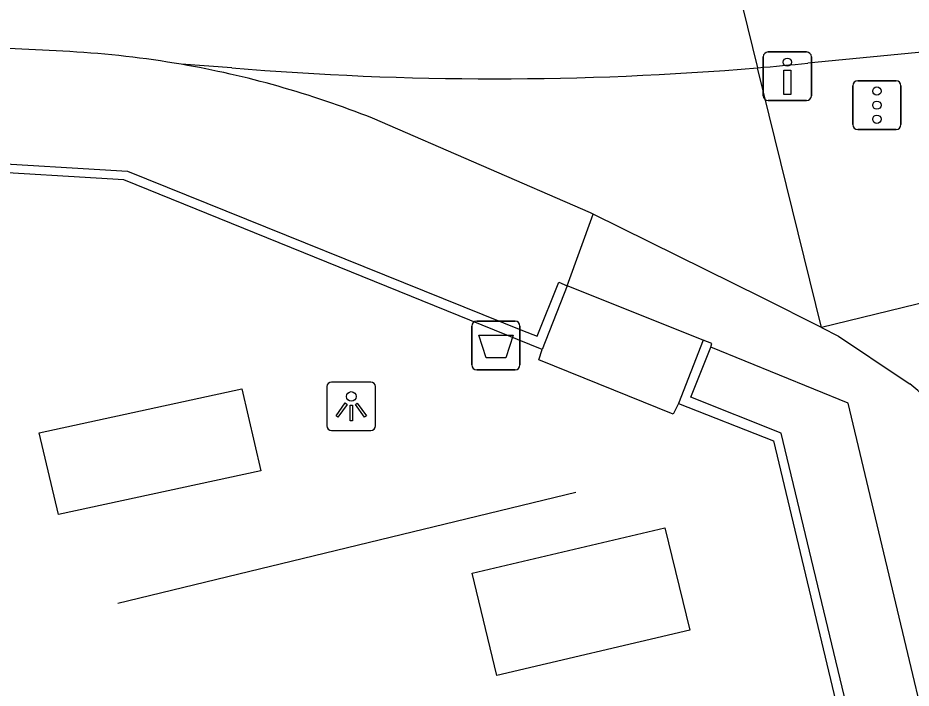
# Model space of a CAD drawing. Extents: x 160676 to 161153, y 383244 to 383713.
# Drawn here: x 160968.34 to 160986.72, y 383526.05 to 383539.85 of the extents above; entities that cross this region are included whole.
import ezdxf

# ---------------------------------------------------------------- set-up
doc = ezdxf.new("R2010")
doc.units = 0
for name, color, linetype in [('IMGEO_Afvalbak', 7, 'Continuous'), ('IMGEO_Drukknoppaal', 7, 'Continuous'), ('IMGEO_Fietspad_gesloten', 7, 'Continuous'), ('IMGEO_Lichtpunt', 7, 'Continuous'), ('IMGEO_Lijnafwatering', 7, 'Continuous'), ('IMGEO_Muur', 7, 'Continuous'), ('IMGEO_Rijbaan_lokaal_gesloten', 7, 'Continuous'), ('IMGEO_Verkeersregelinstallatiepaal', 7, 'Continuous'), ('IMGEO_Voetpad_open', 7, 'Continuous')]:
    doc.layers.add(name, color=color, linetype=linetype)

msp = doc.modelspace()

# ---------------------------------------------------------------- linework, layer by layer
at = {"layer": 'IMGEO_Afvalbak'}
for p, q in [((160977.679, 383532.703), (160977.679, 383533.503)), ((160977.679, 383533.503), (160977.679, 383532.703)), ((160977.779, 383533.603), (160978.569, 383533.603)), ((160978.569, 383533.603), (160977.779, 383533.603)), ((160978.669, 383533.503), (160978.669, 383532.703)), ((160978.669, 383532.703), (160978.669, 383533.503)), ((160978.569, 383532.603), (160977.779, 383532.603)), ((160977.779, 383532.603), (160978.569, 383532.603))]:
    msp.add_line(p, q, dxfattribs=at)
msp.add_lwpolyline([(160977.822, 383533.317), (160978.526, 383533.317), (160978.377, 383532.847), (160977.971, 383532.847), (160977.822, 383533.317)], dxfattribs=at)
for centre, start, end in [((160977.779, 383533.503), 90, 180), ((160977.779, 383533.503), 90, 180), ((160978.569, 383533.503), 0, 90), ((160978.569, 383533.503), 360, 90), ((160977.779, 383532.703), 180, 270), ((160977.779, 383532.703), 180, 270), ((160978.569, 383532.703), 270, 0), ((160978.569, 383532.703), 270, 0)]:
    msp.add_arc(centre, 0.1, start, end, dxfattribs=at)
at = {"layer": 'IMGEO_Drukknoppaal'}
for p, q in [((160983.774, 383539.145), (160984.564, 383539.145)), ((160984.564, 383539.145), (160983.774, 383539.145)), ((160983.674, 383538.245), (160983.674, 383539.045)), ((160983.674, 383539.045), (160983.674, 383538.245)), ((160984.664, 383539.045), (160984.664, 383538.245)), ((160984.664, 383538.245), (160984.664, 383539.045)), ((160984.564, 383538.145), (160983.774, 383538.145)), ((160983.774, 383538.145), (160984.564, 383538.145))]:
    msp.add_line(p, q, dxfattribs=at)
msp.add_lwpolyline([(160984.244, 383538.77), (160984.244, 383538.27), (160984.094, 383538.27), (160984.094, 383538.77), (160984.244, 383538.77)], dxfattribs=at)
msp.add_circle((160984.169, 383538.935), 0.085, dxfattribs=at)
for centre, start, end in [((160983.774, 383539.045), 90, 180), ((160983.774, 383539.045), 90, 180), ((160984.564, 383539.045), 0, 90), ((160984.564, 383539.045), 360, 90), ((160983.774, 383538.245), 180, 270), ((160983.774, 383538.245), 180, 270), ((160984.564, 383538.245), 270, 0), ((160984.564, 383538.245), 270, 0)]:
    msp.add_arc(centre, 0.1, start, end, dxfattribs=at)
at = {"layer": 'IMGEO_Fietspad_gesloten'}
msp.add_lwpolyline([(160969.411, 383539.151), (160964.196, 383539.408), (160962.758, 383539.516)], dxfattribs=at)
msp.add_arc((160968.301, 383519.174), 20.008, 80.2194, 86.8201, dxfattribs=at)
at = {"layer": 'IMGEO_Lichtpunt'}
for p, q in [((160975.601, 383532.35), (160974.793, 383532.35)), ((160975.601, 383532.35), (160974.793, 383532.35)), ((160974.699, 383532.255), (160974.699, 383531.448)), ((160974.699, 383532.255), (160974.699, 383531.448)), ((160975.695, 383531.448), (160975.695, 383532.255)), ((160975.695, 383531.448), (160975.695, 383532.255)), ((160974.793, 383531.354), (160975.601, 383531.354)), ((160974.793, 383531.354), (160975.601, 383531.354))]:
    msp.add_line(p, q, dxfattribs=at)
for points in [[(160975.073, 383531.919), (160975.112, 383531.891), (160974.924, 383531.629), (160974.886, 383531.656), (160975.073, 383531.919)], [(160975.175, 383531.871), (160975.222, 383531.871), (160975.222, 383531.549), (160975.175, 383531.549), (160975.175, 383531.871)], [(160975.285, 383531.891), (160975.323, 383531.918), (160975.51, 383531.656), (160975.471, 383531.628), (160975.285, 383531.891)]]:
    msp.add_lwpolyline(points, dxfattribs=at)
msp.add_circle((160975.198, 383532.053), 0.0994, dxfattribs=at)
for centre, start, end in [((160974.793, 383532.255), 90, 180), ((160974.793, 383532.255), 90, 180), ((160975.601, 383532.255), 0, 90), ((160975.601, 383532.255), 0, 90), ((160974.793, 383531.448), 180, 270), ((160974.793, 383531.448), 180, 270), ((160975.601, 383531.448), 270, 0), ((160975.601, 383531.448), 270, 360)]:
    msp.add_arc(centre, 0.0946, start, end, dxfattribs=at)
at = {"layer": 'IMGEO_Lijnafwatering'}
msp.add_lwpolyline([(160970.396, 383527.8), (160979.816, 383530.081)], dxfattribs=at)
at = {"layer": 'IMGEO_Muur'}
for points in [[(160918.464, 383548.913), (160924.038, 383546.65), (160926.102, 383545.843), (160927.679, 383545.288), (160928.008, 383545.18), (160933.895, 383543.171), (160938.664, 383541.718), (160942.936, 383540.6), (160947.183, 383539.724), (160949.834, 383539.214), (160952.679, 383538.681), (160958.136, 383537.901), (160964.209, 383537.074), (160970.594, 383536.692), (160978.719, 383533.41), (160979.024, 383533.293), (160979.466, 383534.409), (160979.641, 383534.332)], [(160979.126, 383533.02), (160970.52, 383536.513), (160964.136, 383536.896), (160958.063, 383537.722)], [(160979.641, 383534.332), (160979.126, 383533.02)], [(160982.439, 383533.21), (160981.931, 383531.911)], [(160982.593, 383533.067), (160982.619, 383533.143), (160982.439, 383533.21)], [(160988.223, 383520.138), (160986.796, 383519.809), (160984.039, 383531.299), (160982.183, 383532.041), (160982.593, 383533.067)], [(160981.931, 383531.911), (160983.882, 383531.14), (160986.626, 383519.649), (160986.288, 383519.566), (160976.553, 383517.255), (160976.602, 383517.059)]]:
    msp.add_lwpolyline(points, dxfattribs=at)
at = {"layer": 'IMGEO_Rijbaan_lokaal_gesloten'}
for points in [[(160982.724, 383542.204), (160983.557, 383538.819)], [(160993.986, 383539.822), (160984.588, 383538.914)], [(160972.743, 383538.819), (160971.7, 383538.891)], [(160984.873, 383533.47), (160983.557, 383538.819)], [(161003.856, 383538.104), (160984.873, 383533.47)], [(160980.174, 383535.803), (160980.118, 383535.831), (160975.635, 383537.779)], [(160984.873, 383533.47), (160983.645, 383534.091), (160980.174, 383535.803)], [(160984.873, 383533.47), (160985.225, 383533.292), (160986.534, 383532.416), (160986.688, 383532.313)]]:
    msp.add_lwpolyline(points, dxfattribs=at)
for centre, radius, start, end in [((160968.336, 383519.468), 19.713, 68.2668, 80.1734), ((160978.15, 383603.54), 64.947, 265.22443, 274.77557), ((160976.086, 383625.536), 87.038, 274.92379, 275.60536), ((160983.685, 383528.512), 4.844, 11.0967, 51.6962)]:
    msp.add_arc(centre, radius, start, end, dxfattribs=at)
at = {"layer": 'IMGEO_Verkeersregelinstallatiepaal'}
for p, q in [((160985.517, 383537.65), (160985.517, 383538.45)), ((160985.517, 383538.45), (160985.517, 383537.65)), ((160985.617, 383538.55), (160986.407, 383538.55)), ((160986.407, 383538.55), (160985.617, 383538.55)), ((160986.507, 383538.45), (160986.507, 383537.65)), ((160986.507, 383537.65), (160986.507, 383538.45)), ((160986.407, 383537.55), (160985.617, 383537.55)), ((160985.617, 383537.55), (160986.407, 383537.55))]:
    msp.add_line(p, q, dxfattribs=at)
for centre in [(160986.012, 383538.34), (160986.012, 383538.05), (160986.012, 383537.76)]:
    msp.add_circle(centre, 0.085, dxfattribs=at)
for centre, start, end in [((160985.617, 383538.45), 90, 180), ((160985.617, 383538.45), 90, 180), ((160986.407, 383538.45), 0, 90), ((160986.407, 383538.45), 360, 90), ((160985.617, 383537.65), 180, 270), ((160985.617, 383537.65), 180, 270), ((160986.407, 383537.65), 270, 0), ((160986.407, 383537.65), 270, 0)]:
    msp.add_arc(centre, 0.1, start, end, dxfattribs=at)
at = {"layer": 'IMGEO_Voetpad_open'}
for points in [[(160979.641, 383534.332), (160980.174, 383535.803)], [(160982.439, 383533.21), (160979.641, 383534.332)], [(160981.931, 383531.911), (160981.821, 383531.692), (160979.058, 383532.807), (160979.126, 383533.02)], [(160988.223, 383520.138), (160985.422, 383531.917), (160982.593, 383533.067)], [(160969.172, 383529.622), (160968.781, 383531.307), (160972.95, 383532.208), (160973.341, 383530.522), (160969.172, 383529.622)], [(160977.683, 383528.414), (160981.65, 383529.352), (160982.161, 383527.243), (160978.194, 383526.306), (160977.683, 383528.414)]]:
    msp.add_lwpolyline(points, dxfattribs=at)

doc.saveas('drawing.dxf')
